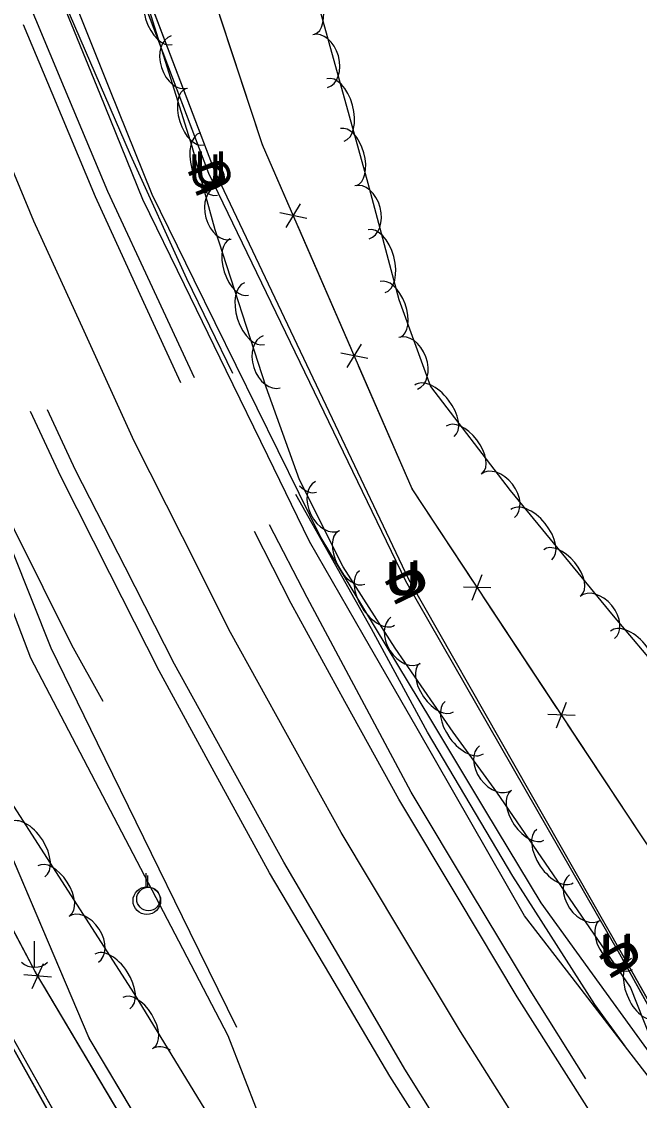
# Model space of a CAD drawing. Extents: x 954793 to 988390, y 1867850 to 1924428.
# Drawn here: x 960201.5 to 960313.5, y 1909797.5 to 1909992.9 of the extents above; entities that cross this region are included whole.
import ezdxf

# ---------------------------------------------------------------- set-up
doc = ezdxf.new("R2010")
doc.units = 0
for name, color, linetype in [('Default', 7, 'Continuous'), ('S_DITCHLINE', 7, 'Continuous'), ('S_EDGE_PAVEMENT', 7, 'Continuous'), ('S_FENCE', 7, 'Continuous'), ('S_FIBER_OPTIC_CABLE', 7, 'Continuous'), ('S_MSC_PT_SYM', 7, 'Continuous'), ('S_PAVEMENT_CROWN', 7, 'Continuous'), ('S_SHOULDER', 7, 'Continuous'), ('S_STREAM', 7, 'Continuous'), ('S_TREE', 7, 'Continuous'), ('S_UNDERGROUND_CABLE', 7, 'Continuous'), ('S_UTILITY_POLE', 7, 'Continuous'), ('S_UTL_PT_SYM', 7, 'Continuous'), ('S_WATER_UTILITIES', 7, 'Continuous')]:
    doc.layers.add(name, color=color, linetype=linetype)

msp = doc.modelspace()

# ---------------------------------------------------------------- linework, layer by layer
at = {"layer": 'S_DITCHLINE'}
for points in [[(960288.89, 1909735.27), (960272.05, 1909751.24), (960255.2, 1909767.22), (960247.06, 1909788.23), (960238.92, 1909809.24), (960229.98, 1909826.34), (960221.03, 1909843.44), (960212.08, 1909860.53), (960203.14, 1909877.63), (960196.36, 1909895.26), (960189.58, 1909912.88), (960182.79, 1909930.51), (960176.01, 1909948.14), (960169.11, 1909966.22), (960162.2, 1909984.3), (960155.29, 1910002.37), (960148.38, 1910020.45), (960143.56, 1910034.82), (960138.73, 1910049.2), (960133.9, 1910063.57), (960129.08, 1910077.94)], [(960240.47, 1909810.75), (960232.06, 1909827.91), (960223.65, 1909845.08), (960215.25, 1909862.24), (960206.84, 1909879.4), (960199.8, 1909896.97), (960192.76, 1909914.53), (960185.73, 1909932.1), (960178.69, 1909949.67), (960171.66, 1909967.6), (960164.63, 1909985.52), (960157.6, 1910003.45), (960150.58, 1910021.38), (960145.77, 1910035.73), (960140.96, 1910050.08), (960136.15, 1910064.42), (960131.34, 1910078.77)], [(960348.7, 1909755.31), (960340.89, 1909768.52), (960333.08, 1909781.73), (960323.72, 1909794.63), (960314.36, 1909807.53), (960305, 1909820.42), (960295.64, 1909833.32), (960285.64, 1909849.92), (960275.64, 1909866.51), (960265.63, 1909883.1), (960255.63, 1909899.7), (960248.01, 1909915.16), (960240.38, 1909930.62), (960232.76, 1909946.08), (960225.13, 1909961.54), (960217.5, 1909980.59), (960209.86, 1909999.64)], [(960346.78, 1909754.26), (960339.06, 1909767.56), (960331.35, 1909780.87), (960321.67, 1909793.39), (960311.99, 1909805.91), (960302.31, 1909818.44), (960292.63, 1909830.96), (960282.89, 1909847.91), (960273.16, 1909864.86), (960263.42, 1909881.81), (960253.69, 1909898.76), (960246.13, 1909914.24), (960238.57, 1909929.72), (960231.02, 1909945.19), (960223.46, 1909960.67), (960215.69, 1909979.74), (960207.93, 1909998.81)]]:
    msp.add_lwpolyline(points, dxfattribs=at)
at = {"layer": 'S_EDGE_PAVEMENT'}
for points in [[(960230.32, 1909927.47), (960223.65, 1909942.04), (960214.89, 1909961.17), (960207, 1909979.94), (960201.8, 1909992.29)], [(960400.75, 1909610.14), (960389.66, 1909626.2), (960376.51, 1909645.12), (960363.35, 1909664.05), (960352.69, 1909679.49), (960342.03, 1909694.92), (960330, 1909712.5), (960317.97, 1909730.08), (960306.4, 1909747.57), (960294.82, 1909765.06), (960282.9, 1909784.11), (960270.97, 1909803.17), (960260.01, 1909821.93), (960249.04, 1909840.69), (960239.13, 1909858.61), (960229.21, 1909876.54), (960220.23, 1909894.08), (960211.25, 1909911.62), (960206.2, 1909922.6)], [(960387.96, 1909670.72), (960383.66, 1909676.89), (960372.91, 1909692.49), (960362.17, 1909708.09), (960350.48, 1909725.49), (960338.78, 1909742.89), (960327.23, 1909760.36), (960315.69, 1909777.83), (960303.5, 1909797.05), (960291.32, 1909816.26), (960280.6, 1909834.16), (960269.87, 1909852.05), (960260.1, 1909869.77), (960250.32, 1909887.49), (960243.72, 1909900.54)]]:
    msp.add_lwpolyline(points, dxfattribs=at)
at = {"layer": 'S_FENCE'}
for p, q in [((960245.16, 1909970.54), (960220.6, 1910044.94)), ((960272.26, 1909908.28), (960245.16, 1909970.54)), ((960249.42, 1909955.62), (960252.03, 1909959.88)), ((960253.18, 1909957.25), (960248.28, 1909958.25)), ((960260.47, 1909930.22), (960263.09, 1909934.49)), ((960264.23, 1909931.86), (960259.33, 1909932.85)), ((960313.83, 1909845.42), (960272.26, 1909908.28)), ((960283.15, 1909888.09), (960284.99, 1909892.74)), ((960286.57, 1909890.35), (960281.57, 1909890.48)), ((960203.98, 1909820.74), (960178.58, 1909868.59)), ((960298.43, 1909864.99), (960300.26, 1909869.64)), ((960301.85, 1909867.25), (960296.85, 1909867.38)), ((960203.37, 1909817.76), (960205.42, 1909822.32)), ((960206.89, 1909819.86), (960201.9, 1909820.23)), ((960260.38, 1909726.12), (960203.98, 1909820.74))]:
    msp.add_line(p, q, dxfattribs=at)
for points in [[(960627.37, 1909374.33), (960609.75, 1909401.94), (960592.26, 1909430.17), (960552.32, 1909492.47), (960514.69, 1909546.2), (960473.91, 1909604.98), (960447, 1909648.02), (960418.73, 1909691.65), (960399.08, 1909719.1), (960366.42, 1909769.03), (960346.72, 1909796.66), (960313.83, 1909845.42), (960272.26, 1909908.28), (960245.16, 1909970.54), (960220.6, 1910044.94), (960203.13, 1910102.07), (960181.72, 1910168.96)], [(960627.37, 1909374.33), (960609.75, 1909401.94), (960592.26, 1909430.17), (960552.32, 1909492.47), (960514.69, 1909546.2), (960473.91, 1909604.98), (960447, 1909648.02), (960418.73, 1909691.65), (960399.08, 1909719.1), (960366.42, 1909769.03), (960346.72, 1909796.66), (960313.83, 1909845.42), (960272.26, 1909908.28), (960245.16, 1909970.54), (960220.6, 1910044.94), (960203.13, 1910102.07), (960181.72, 1910168.96)], [(960167.6, 1909684.69), (960244.89, 1909682.34), (960295.61, 1909679.98), (960260.38, 1909726.12), (960203.98, 1909820.74), (960178.58, 1909868.59), (960146.01, 1909930.11), (960107.7, 1910008.41), (960080.76, 1910062.32), (960069.75, 1910083.86)], [(960167.6, 1909684.69), (960244.89, 1909682.34), (960295.61, 1909679.98), (960260.38, 1909726.12), (960203.98, 1909820.74), (960178.58, 1909868.59), (960146.01, 1909930.11), (960107.7, 1910008.41), (960080.76, 1910062.32), (960069.75, 1910083.86)], [(960245.16, 1909970.54), (960237.56, 1909993.58)], [(960250.16, 1909959.06), (960245.16, 1909970.54)], [(960261.21, 1909933.67), (960251.53, 1909955.91)], [(960272.26, 1909908.28), (960262.58, 1909930.52)], [(960283.28, 1909891.61), (960272.26, 1909908.28)], [(960298.56, 1909868.51), (960285.17, 1909888.75)], [(960313.83, 1909845.42), (960300.45, 1909865.65)], [(960203.98, 1909820.74), (960192.61, 1909842.17)], [(960216.31, 1909800.06), (960205.42, 1909818.32)]]:
    msp.add_lwpolyline(points, dxfattribs=at)
at = {"layer": 'S_FIBER_OPTIC_CABLE'}
msp.add_line((960216.92, 1909778.51), (960174.63, 1909853.71), dxfattribs=at)
msp.add_lwpolyline([(960520.73, 1909366.93), (960487.68, 1909419.99), (960460.78, 1909449.54), (960414.64, 1909479.84), (960397.28, 1909493.07), (960373.65, 1909530.36), (960357.36, 1909548.88), (960297.9, 1909603.46), (960267.52, 1909665.76), (960240.55, 1909742.72), (960216.92, 1909778.51), (960174.63, 1909853.71), (960140.66, 1909922.5), (960105.27, 1909990.97), (960080.2, 1910040.38), (960059.02, 1910084.11), (960053.85, 1910115.48), (960057.48, 1910130.6), (960077.89, 1910169.3), (960070.89, 1910207.26), (960057.81, 1910268.65), (960038.46, 1910358.08), (960020.91, 1910443.65), (960001.17, 1910526.82)], dxfattribs=at)
msp.add_lwpolyline([(960520.73, 1909366.93), (960487.68, 1909419.99), (960460.78, 1909449.54), (960414.64, 1909479.84), (960397.28, 1909493.07), (960373.65, 1909530.36), (960357.36, 1909548.88), (960297.9, 1909603.46), (960267.52, 1909665.76), (960240.55, 1909742.72), (960216.92, 1909778.51), (960174.63, 1909853.71), (960140.66, 1909922.5), (960105.27, 1909990.97), (960080.2, 1910040.38), (960059.02, 1910084.11), (960053.85, 1910115.48), (960057.48, 1910130.6), (960077.89, 1910169.3), (960070.89, 1910207.26), (960057.81, 1910268.65), (960038.46, 1910358.08), (960020.91, 1910443.65), (960001.17, 1910526.82)], dxfattribs=at)
at = {"layer": 'S_MSC_PT_SYM'}
for points in [[(960245.16, 1909970.54), (960245.11, 1909970.53), (960245.16, 1909970.54), (960245.18, 1909970.5), (960245.16, 1909970.54), (960245.21, 1909970.56), (960245.16, 1909970.54), (960245.14, 1909970.59)], [(960245.16, 1909970.54), (960245.11, 1909970.53), (960245.16, 1909970.54), (960245.18, 1909970.5), (960245.16, 1909970.54), (960245.21, 1909970.56), (960245.16, 1909970.54), (960245.14, 1909970.59)], [(960272.26, 1909908.28), (960272.21, 1909908.26), (960272.26, 1909908.28), (960272.28, 1909908.23), (960272.26, 1909908.28), (960272.3, 1909908.3), (960272.26, 1909908.28), (960272.24, 1909908.32)], [(960272.26, 1909908.28), (960272.21, 1909908.26), (960272.26, 1909908.28), (960272.28, 1909908.23), (960272.26, 1909908.28), (960272.3, 1909908.3), (960272.26, 1909908.28), (960272.24, 1909908.32)], [(960203.98, 1909820.74), (960203.94, 1909820.72), (960203.98, 1909820.74), (960204.01, 1909820.7), (960203.98, 1909820.74), (960204.03, 1909820.76), (960203.98, 1909820.74), (960203.96, 1909820.79)], [(960203.98, 1909820.74), (960203.94, 1909820.72), (960203.98, 1909820.74), (960204.01, 1909820.7), (960203.98, 1909820.74), (960204.03, 1909820.76), (960203.98, 1909820.74), (960203.96, 1909820.79)]]:
    msp.add_lwpolyline(points, close=True, dxfattribs=at)
for points in [[(960245.16, 1909970.54), (960245.16, 1909970.59), (960245.16, 1909970.54), (960245.11, 1909970.54), (960245.16, 1909970.54), (960245.16, 1909970.49), (960245.16, 1909970.54), (960245.21, 1909970.54)], [(960272.26, 1909908.28), (960272.26, 1909908.33), (960272.26, 1909908.28), (960272.21, 1909908.28), (960272.26, 1909908.28), (960272.26, 1909908.23), (960272.26, 1909908.28), (960272.31, 1909908.28)], [(960203.98, 1909820.74), (960203.98, 1909820.79), (960203.98, 1909820.74), (960203.93, 1909820.74), (960203.98, 1909820.74), (960203.98, 1909820.69), (960203.98, 1909820.74), (960204.03, 1909820.74)]]:
    msp.add_lwpolyline(points, dxfattribs=at)
at = {"layer": 'S_PAVEMENT_CROWN'}
msp.add_lwpolyline([(960386.19, 1909651.94), (960373.24, 1909670.55), (960362.41, 1909686.17), (960351.58, 1909701.79), (960339.88, 1909719.33), (960328.19, 1909736.87), (960316.76, 1909754.26), (960305.32, 1909771.65), (960293.18, 1909790.81), (960281.04, 1909809.98), (960270.21, 1909828.01), (960259.39, 1909846.05), (960249.37, 1909864.16), (960239.35, 1909882.28), (960230.63, 1909899.58), (960221.91, 1909916.88), (960212.79, 1909936.82), (960203.68, 1909956.75), (960195.88, 1909975.37), (960188.08, 1909993.99)], dxfattribs=at)
at = {"layer": 'S_SHOULDER'}
for points in [[(960232.85, 1909928.39), (960226.02, 1909943.03), (960217.11, 1909962.09), (960209.27, 1909980.82), (960201.43, 1909999.54), (960193.89, 1910019.88), (960186.35, 1910040.23), (960180.49, 1910058.28), (960174.64, 1910076.34), (960168.93, 1910095.88), (960163.22, 1910115.42), (960158.44, 1910133.82), (960153.66, 1910152.23), (960149.42, 1910170.19)], [(960399.64, 1909605.72), (960399.21, 1909606.34), (960386.84, 1909624.23), (960373.68, 1909643.17), (960360.52, 1909662.11), (960349.8, 1909677.53), (960339.08, 1909692.95), (960327.29, 1909710.71), (960315.49, 1909728.46), (960304.07, 1909746), (960292.65, 1909763.55), (960280.45, 1909782.72), (960268.25, 1909801.9), (960257.33, 1909820.32), (960246.4, 1909838.75), (960236.41, 1909857.04), (960226.42, 1909875.34), (960217.5, 1909892.92), (960208.58, 1909910.49), (960203.09, 1909922.29)], [(960303.79, 1909801.42), (960293.67, 1909817.47), (960282.88, 1909835.41), (960272.1, 1909853.35), (960262.67, 1909870.96), (960253.25, 1909888.58), (960246.44, 1909901.73)]]:
    msp.add_lwpolyline(points, dxfattribs=at)
at = {"layer": 'S_STREAM'}
for points in [[(960239.79, 1909929.15), (960231.42, 1909946.29), (960221.2, 1909968.77), (960212.08, 1909989.81), (960206.48, 1910002.84), (960202.64, 1910012.69), (960197.7, 1910025.49), (960192.6, 1910040.12), (960189.04, 1910050.61)], [(960143.82, 1910037.25), (960152.59, 1910012.86), (960162.09, 1909986.94), (960169.01, 1909972.09), (960174.23, 1909959.44), (960182.21, 1909940.61), (960193.2, 1909916.5), (960200.15, 1909900.92), (960210.5, 1909880.03), (960216.21, 1909869.83)], [(960310.88, 1909807.37), (960305.39, 1909814.89), (960290.52, 1909838.13), (960275.08, 1909864.2), (960264.9, 1909882.91), (960251.21, 1909907.25)]]:
    msp.add_lwpolyline(points, dxfattribs=at)
at = {"layer": 'S_TREE'}
for points in [[(960228.09, 1910071.35), (960237.03, 1910049.02), (960243.12, 1910036.4), (960248.72, 1910019.76), (960255.48, 1909995.18), (960264.25, 1909963.62), (960269.89, 1909942.55), (960275.63, 1909926.78), (960290.07, 1909907.95), (960308.71, 1909885.24), (960323.51, 1909867.75), (960334.88, 1909853.79), (960343.81, 1909838.41), (960348.86, 1909824.47), (960353.85, 1909818.55)], [(960104.84, 1910032.32), (960136.04, 1909983.29), (960198.35, 1909853.34), (960221.9, 1909816.82), (960241.33, 1909784.99), (960259.49, 1909763.08), (960277.71, 1909739.19), (960287.77, 1909721.47), (960303.1, 1909699.01), (960316.03, 1909672.55), (960326.95, 1909660.77)], [(960396.55, 1909664.64), (960382.53, 1909681.19), (960372.49, 1909693.19), (960357.75, 1909708.98), (960347.56, 1909720.16), (960338.91, 1909736.54), (960335.09, 1909748.4), (960333.34, 1909753.95), (960328.65, 1909771.04), (960321.4, 1909793.94), (960311.84, 1909818.03), (960287.66, 1909853.35), (960279.7, 1909864.22), (960269.18, 1909879.43), (960259.76, 1909894.17), (960251.88, 1909909.92), (960245.8, 1909926.67), (960236.54, 1909955.18), (960232.38, 1909970.25), (960224.64, 1909994.9)]]:
    msp.add_lwpolyline(points, dxfattribs=at)
for centre, major_axis, ratio, start_param in [((960227.04, 1909994.34), (1.76, -5.6), 0.55008, 3.141593), ((960253.13, 1909995.74), (-1.42, 5.15), 0.540699, 3.141593), ((960230.06, 1909985.58), (1.48, -4.73), 0.685311, 3.141593), ((960255.63, 1909985.74), (-1.33, 4.77), 0.685311, 3.141593), ((960258.36, 1909976.89), (-1.57, 5.65), 0.55008, 3.141593), ((960232.9, 1909975.67), (1.6, -5.1), 0.540699, 3.141593), ((960235.45, 1909967.1), (1.56, -5.66), 0.55008, 3.141593), ((960260.73, 1909968.35), (-1.43, 5.15), 0.540699, 3.141593), ((960238.16, 1909958.25), (1.32, -4.78), 0.685311, 3.141593), ((960263.19, 1909958.36), (-1.28, 4.79), 0.685311, 3.141593), ((960265.84, 1909949.48), (-1.52, 5.67), 0.55008, 3.141593), ((960240.96, 1909948.44), (1.65, -5.09), 0.540699, 3.141593), ((960243.7, 1909940), (1.81, -5.58), 0.55008, 3.141593), ((960268.28, 1909940.77), (-1.83, 5.02), 0.540699, 3.141593), ((960246.81, 1909931.28), (1.53, -4.71), 0.685311, 3.141593), ((960271.56, 1909931), (-1.7, 4.66), 0.685311, 3.141593), ((960276.32, 1909922.39), (-3.57, 4.66), 0.55008, 3.141593), ((960281.72, 1909915.36), (-3.25, 4.24), 0.540699, 3.141593), ((960287.79, 1909907.02), (-3.02, 3.93), 0.685311, 3.141593), ((960252.95, 1909913.2), (2, -5.52), 0.55008, 5.40281), ((960256.94, 1909905.14), (2.21, -4.43), 0.685311, 3.141593), ((960293.89, 1909899.96), (-3.72, 4.54), 0.55008, 3.141593), ((960261.31, 1909895.8), (2.39, -4.78), 0.540699, 3.141593), ((960299.52, 1909893.1), (-3.39, 4.13), 0.540699, 3.141593), ((960265.91, 1909888.49), (3.16, -4.94), 0.55008, 3.141593), ((960305.85, 1909884.97), (-3.14, 3.83), 0.685311, 3.141593), ((960271.11, 1909880.83), (2.67, -4.17), 0.685311, 3.141593), ((960312.03, 1909878.02), (-3.79, 4.48), 0.55008, 3.141593), ((960276.71, 1909872.27), (3.04, -4.4), 0.540699, 3.141593), ((960281.73, 1909865.03), (3.47, -4.73), 0.55008, 3.141593), ((960287.41, 1909857.72), (2.93, -4), 0.685311, 3.141593), ((960293.16, 1909849.08), (3.02, -4.41), 0.540699, 3.141593), ((960202.53, 1909842.95), (-3.18, 4.93), 0.55008, 3.141593), ((960298.17, 1909841.76), (3.31, -4.84), 0.55008, 3.141593), ((960207.33, 1909835.49), (-2.9, 4.49), 0.540699, 3.141593), ((960303.61, 1909834.27), (2.8, -4.09), 0.685311, 3.141593), ((960212.7, 1909826.69), (-2.69, 4.16), 0.685311, 3.141593), ((960309.22, 1909825.61), (3.02, -4.41), 0.540699, 3.141593), ((960217.93, 1909819.05), (-3.18, 4.93), 0.55008, 3.141593), ((960314.23, 1909817.76), (2.17, -5.45), 0.55008, 3.141593), ((960222.61, 1909811.58), (-2.79, 4.56), 0.540699, 3.141593), ((960227.75, 1909802.65), (-2.58, 4.23), 0.685311, 5.365132)]:
    msp.add_ellipse(centre, major_axis=major_axis, ratio=ratio, start_param=start_param, end_param=6.283185, dxfattribs=at)
at = {"layer": 'S_UNDERGROUND_CABLE'}
for p, q in [((960235.42, 1909965.37), (960205.71, 1910043.88)), ((960236.47, 1909965.91), (960206.53, 1910044.39)), ((960271.13, 1909891.55), (960235.42, 1909965.37)), ((960271.68, 1909891.85), (960236.47, 1909965.91)), ((960309.93, 1909824), (960271.13, 1909891.55)), ((960310.21, 1909824.27), (960271.68, 1909891.85)), ((960216.06, 1909778.21), (960174.91, 1909851.61)), ((960344.52, 1909761.44), (960309.93, 1909824)), ((960345.24, 1909761.99), (960310.21, 1909824.27))]:
    msp.add_line(p, q, dxfattribs=at)
for points in [[(960521.44, 1909367.02), (960488.5, 1909420.49), (960461.72, 1909450.46), (960415.35, 1909480.49), (960398.1, 1909493.6), (960374.55, 1909530.49), (960356.78, 1909548.2), (960297.38, 1909602.54), (960266.94, 1909665.14), (960238.35, 1909741.42), (960216.06, 1909778.21), (960174.91, 1909851.61), (960139.22, 1909922.21), (960104.69, 1909990.57), (960079.64, 1910040.16), (960058.44, 1910084.34), (960053.23, 1910115.34), (960056.81, 1910130.93), (960077.41, 1910169.59), (960070.07, 1910206.91), (960056.53, 1910268.54), (960037.56, 1910357.68), (960019.85, 1910443.66), (960000.27, 1910526.53)], [(960521.44, 1909367.02), (960488.5, 1909420.49), (960461.72, 1909450.46), (960415.35, 1909480.49), (960398.1, 1909493.6), (960374.55, 1909530.49), (960356.78, 1909548.2), (960297.38, 1909602.54), (960266.94, 1909665.14), (960238.35, 1909741.42), (960216.06, 1909778.21), (960174.91, 1909851.61), (960139.22, 1909922.21), (960104.69, 1909990.57), (960079.64, 1910040.16), (960058.44, 1910084.34), (960053.23, 1910115.34), (960056.81, 1910130.93), (960077.41, 1910169.59), (960070.07, 1910206.91), (960056.53, 1910268.54), (960037.56, 1910357.68), (960019.85, 1910443.66), (960000.27, 1910526.53)], [(960624.97, 1909341.03), (960589.63, 1909398.18), (960543.66, 1909468.47), (960507.14, 1909522.65), (960463.99, 1909595.32), (960420.73, 1909660.1), (960370.17, 1909725.23), (960344.52, 1909761.44), (960309.93, 1909824), (960271.13, 1909891.55), (960235.42, 1909965.37), (960205.71, 1910043.88), (960184.22, 1910096.13), (960173.86, 1910122.57), (960172.28, 1910165.05), (960157.12, 1910230.82), (960137.38, 1910324.83), (960115.26, 1910410.98), (960104.51, 1910469.83), (960095.66, 1910523.88)], [(960624.97, 1909341.03), (960589.63, 1909398.18), (960543.66, 1909468.47), (960507.14, 1909522.65), (960463.99, 1909595.32), (960420.73, 1909660.1), (960370.17, 1909725.23), (960344.52, 1909761.44), (960309.93, 1909824), (960271.13, 1909891.55), (960235.42, 1909965.37), (960205.71, 1910043.88), (960184.22, 1910096.13), (960173.86, 1910122.57), (960172.28, 1910165.05), (960157.12, 1910230.82), (960137.38, 1910324.83), (960115.26, 1910410.98), (960104.51, 1910469.83), (960095.66, 1910523.88)], [(960719.08, 1909159.08), (960702.44, 1909211.01), (960679.08, 1909284.39), (960656.86, 1909306.73), (960625.48, 1909341.24), (960590.52, 1909398.89), (960544.69, 1909469.2), (960507.75, 1909523.34), (960464.75, 1909596.1), (960421.17, 1909660.64), (960370.1, 1909726.43), (960345.24, 1909761.99), (960310.21, 1909824.27), (960271.68, 1909891.85), (960236.47, 1909965.91), (960206.53, 1910044.39), (960185.23, 1910096.53), (960174.68, 1910122.7), (960172.73, 1910165.19), (960158.12, 1910231.05), (960138.21, 1910325.01), (960116.14, 1910411.56), (960105.21, 1910469.66), (960096.46, 1910523.99)], [(960719.08, 1909159.08), (960702.44, 1909211.01), (960679.08, 1909284.39), (960656.86, 1909306.73), (960625.48, 1909341.24), (960590.52, 1909398.89), (960544.69, 1909469.2), (960507.75, 1909523.34), (960464.75, 1909596.1), (960421.17, 1909660.64), (960370.1, 1909726.43), (960345.24, 1909761.99), (960310.21, 1909824.27), (960271.68, 1909891.85), (960236.47, 1909965.91), (960206.53, 1910044.39), (960185.23, 1910096.53), (960174.68, 1910122.7), (960172.73, 1910165.19), (960158.12, 1910231.05), (960138.21, 1910325.01), (960116.14, 1910411.56), (960105.21, 1910469.66), (960096.46, 1910523.99)]]:
    msp.add_lwpolyline(points, dxfattribs=at)
at = {"layer": 'S_UTILITY_POLE'}
for p, q in [((960224.04, 1909836.2), (960224.04, 1909838.68)), ((960224.36, 1909836.13), (960224.36, 1909838.24)), ((960203.78, 1909826.33), (960203.78, 1909821.61))]:
    msp.add_line(p, q, dxfattribs=at)
for centre, radius in [((960224.18, 1909833.68), 2.5), ((960224.48, 1909833.99), 2.13)]:
    msp.add_circle(centre, radius, dxfattribs=at)
msp.add_arc((960203.84, 1909825.03), 3.41, 226.3972, 313.6028, dxfattribs=at)
at = {"layer": 'S_UTL_PT_SYM'}
msp.add_lwpolyline([(960213.71, 1909808.79), (960213.66, 1909808.77), (960213.71, 1909808.79), (960213.73, 1909808.74), (960213.71, 1909808.79), (960213.76, 1909808.81), (960213.71, 1909808.79), (960213.69, 1909808.84)], close=True, dxfattribs=at)
msp.add_lwpolyline([(960213.71, 1909808.79), (960213.66, 1909808.77), (960213.71, 1909808.79), (960213.73, 1909808.74), (960213.71, 1909808.79), (960213.76, 1909808.81), (960213.71, 1909808.79), (960213.69, 1909808.84)], close=True, dxfattribs=at)
msp.add_lwpolyline([(960213.71, 1909808.79), (960213.71, 1909808.84), (960213.71, 1909808.79), (960213.66, 1909808.79), (960213.71, 1909808.79), (960213.71, 1909808.74), (960213.71, 1909808.79), (960213.76, 1909808.79)], dxfattribs=at)
at = {"layer": 'S_WATER_UTILITIES'}
for p, q in [((960213.71, 1909808.79), (960178.34, 1909891.86)), ((960235.04, 1909773.1), (960213.71, 1909808.79))]:
    msp.add_line(p, q, dxfattribs=at)
msp.add_lwpolyline([(960572.88, 1909303.82), (960526.35, 1909376.08), (960490.17, 1909426.98), (960467.72, 1909450.32), (960424.27, 1909498.89), (960405.34, 1909519.32), (960384.9, 1909547.23), (960329.98, 1909619.54), (960286.65, 1909685.53), (960235.04, 1909773.1), (960213.71, 1909808.79), (960178.34, 1909891.86), (960151.22, 1909960.81), (960127.89, 1910024.3), (960109.64, 1910074.96), (960091.91, 1910148.47), (960079.25, 1910207.19), (960066.52, 1910260.11), (960046.23, 1910362.49), (960027.79, 1910446.8), (960009.77, 1910529.32)], dxfattribs=at)
msp.add_lwpolyline([(960572.88, 1909303.82), (960526.35, 1909376.08), (960490.17, 1909426.98), (960467.72, 1909450.32), (960424.27, 1909498.89), (960405.34, 1909519.32), (960384.9, 1909547.23), (960329.98, 1909619.54), (960286.65, 1909685.53), (960235.04, 1909773.1), (960213.71, 1909808.79), (960178.34, 1909891.86), (960151.22, 1909960.81), (960127.89, 1910024.3), (960109.64, 1910074.96), (960091.91, 1910148.47), (960079.25, 1910207.19), (960066.52, 1910260.11), (960046.23, 1910362.49), (960027.79, 1910446.8), (960009.77, 1910529.32)], dxfattribs=at)

# ---------------------------------------------------------------- texts
at = {"layer": 'Default'}
for rotation, p in [(360, (960231.79, 1909962.83)), (360, (960232.84, 1909963.36)), (110.731, (960239.09, 1909962.88)), (110.8824, (960240.15, 1909963.42)), (360, (960267.5, 1909889)), (360, (960268.05, 1909889.3)), (115.8063, (960275, 1909889.39)), (115.4277, (960275.54, 1909889.66)), (360, (960306.58, 1909821.72)), (119.879, (960313.95, 1909822.12)), (119.6883, (960314.22, 1909822.37)), (360, (960306.3, 1909821.45))]:
    msp.add_text('U', height=6, rotation=rotation, dxfattribs=at).set_placement(p)

doc.saveas('drawing.dxf')
